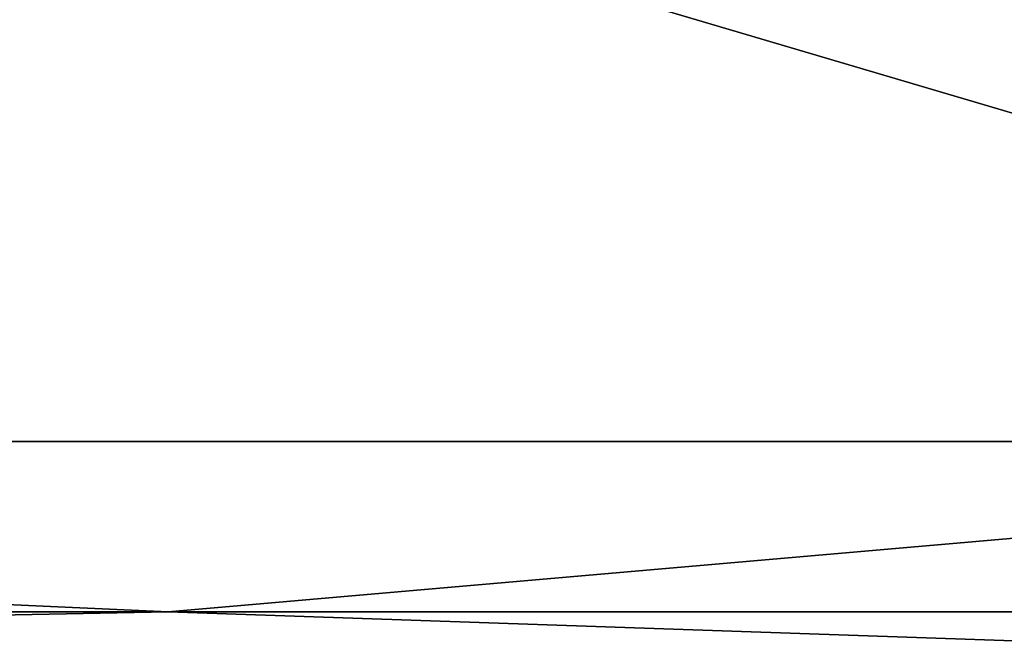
# Model space of a CAD drawing. Header units: millimetres. Extents: x -125 to 171, y -35 to 1363.
# Tile 458 of 656: x -62.97 to -58.88, y 1225.83 to 1228.45. Entities that reach past the tile are written whole.
import ezdxf

# ---------------------------------------------------------------- set-up
doc = ezdxf.new("R2010")
doc.units = ezdxf.units.MM
doc.header["$LTSCALE"] = 65.185185
for name, color, linetype in [('2249', 7, 'CONTINUOUS'), ('2252', 7, 'CONTINUOUS'), ('2274', 7, 'CONTINUOUS'), ('2275', 7, 'CONTINUOUS')]:
    doc.layers.add(name, color=color, linetype=linetype)

msp = doc.modelspace()

# ---------------------------------------------------------------- linework, layer by layer
at = {"layer": '2249', "linetype": 'CONTINUOUS'}
for points in [[(-54.2355, 1226.7, 187.3789), (-77.9362, 1226.7, 202.2711), (-54.2355, 1233.7, 187.3789), (-54.2355, 1226.7, 187.3789)], [(-54.2355, 1233.7, 187.3789), (-77.9362, 1226.7, 202.2711), (-77.9362, 1233.7, 202.2711), (-54.2355, 1233.7, 187.3789)]]:
    msp.add_3dface(points, dxfattribs=at)
at = {"layer": '2252', "linetype": 'CONTINUOUS'}
for points in [[(-77.9362, 1226.7, 397.7289), (-54.2355, 1226.7, 412.6211), (-77.9362, 1233.7, 397.7289), (-77.9362, 1226.7, 397.7289)], [(-77.9362, 1233.7, 397.7289), (-54.2355, 1226.7, 412.6211), (-54.2355, 1233.7, 412.6211), (-77.9362, 1233.7, 397.7289)]]:
    msp.add_3dface(points, dxfattribs=at)
at = {"layer": '2274', "linetype": 'CONTINUOUS'}
for points in [[(-77.9362, 1226.7, 397.7289), (-83.4453, 1225.9929, 392.6754), (-62.3536, 1225.9929, 407.9995), (-77.9362, 1226.7, 397.7289)], [(-54.2355, 1226.7, 412.6211), (-77.9362, 1226.7, 397.7289), (-62.3536, 1225.9929, 407.9995), (-54.2355, 1226.7, 412.6211)], [(-54.2355, 1226.7, 412.6211), (-62.3536, 1225.9929, 407.9995), (-38.5366, 1225.9929, 418.6035), (-54.2355, 1226.7, 412.6211)], [(-83.4453, 1225.9929, 392.6754), (-77.3136, 1225.7, 396.9464), (-62.3536, 1225.9929, 407.9995), (-83.4453, 1225.9929, 392.6754)], [(-77.3136, 1225.7, 396.9464), (-53.8023, 1225.7, 411.7198), (-62.3536, 1225.9929, 407.9995), (-77.3136, 1225.7, 396.9464)], [(-62.3536, 1225.9929, 407.9995), (-53.8023, 1225.7, 411.7198), (-38.5366, 1225.9929, 418.6035), (-62.3536, 1225.9929, 407.9995)]]:
    msp.add_3dface(points, dxfattribs=at)
at = {"layer": '2275', "linetype": 'CONTINUOUS'}
for points in [[(-77.9362, 1226.7, 202.2711), (-62.3536, 1225.9929, 192.0005), (-83.4453, 1225.9929, 207.3246), (-77.9362, 1226.7, 202.2711)], [(-77.9362, 1226.7, 202.2711), (-54.2355, 1226.7, 187.3789), (-62.3536, 1225.9929, 192.0005), (-77.9362, 1226.7, 202.2711)], [(-54.2355, 1226.7, 187.3789), (-38.5366, 1225.9929, 181.3965), (-62.3536, 1225.9929, 192.0005), (-54.2355, 1226.7, 187.3789)], [(-62.3536, 1225.9929, 192.0005), (-77.3136, 1225.7, 203.0536), (-83.4453, 1225.9929, 207.3246), (-62.3536, 1225.9929, 192.0005)], [(-53.8022, 1225.7, 188.2802), (-77.3136, 1225.7, 203.0536), (-62.3536, 1225.9929, 192.0005), (-53.8022, 1225.7, 188.2802)], [(-38.5366, 1225.9929, 181.3965), (-53.8022, 1225.7, 188.2802), (-62.3536, 1225.9929, 192.0005), (-38.5366, 1225.9929, 181.3965)]]:
    msp.add_3dface(points, dxfattribs=at)

doc.saveas('drawing.dxf')
